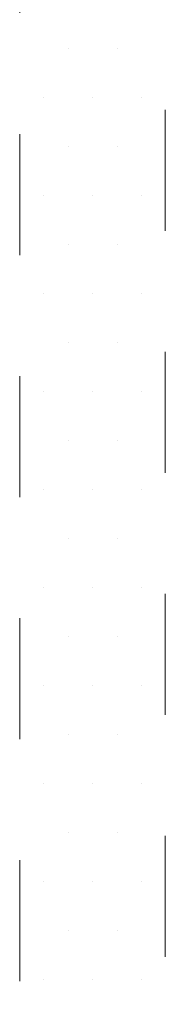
# Model space of a CAD drawing. Header units: millimetres. Extents: x -2274 to 12297, y -16157 to 26321.
# Tile 277 of 295: x -980 to -968, y -163 to -82. Entities that reach past the tile are written whole.
import ezdxf

# ---------------------------------------------------------------- set-up
doc = ezdxf.new("R2010")
doc.units = ezdxf.units.MM
doc.linetypes.add('4002', pattern=[2, 1, -1])
doc.layers.add('DO USU', color=7, linetype='Continuous', true_color=0x969696)
doc.layers.add('ISTN. BUD', color=253, linetype='Continuous', true_color=0x828282)

msp = doc.modelspace()

# ---------------------------------------------------------------- linework, layer by layer
at = {"layer": 'DO USU', "color": 253, "linetype": '4002', "lineweight": 13, "ltscale": 10}
for p, q in [((-968, -29), (-968, -275)), ((-980, -51), (-980, -313))]:
    msp.add_line(p, q, dxfattribs=at)
at = {"layer": 'ISTN. BUD', "color": 253, "linetype": 'Continuous', "lineweight": 13}
for p, q in [((-976.001, -83.972), (-976.001, -83.972)), ((-971.953, -83.972), (-971.953, -83.972)), ((-978.025, -88.02), (-978.025, -88.02)), ((-973.977, -88.02), (-973.977, -88.02)), ((-969.929, -88.02), (-969.929, -88.02)), ((-976.001, -92.068), (-976.001, -92.068)), ((-971.953, -92.068), (-971.953, -92.068)), ((-978.025, -96.116), (-978.025, -96.116)), ((-973.977, -96.116), (-973.977, -96.116)), ((-969.929, -96.116), (-969.929, -96.116)), ((-976.001, -100.165), (-976.001, -100.165)), ((-971.953, -100.165), (-971.953, -100.165)), ((-978.025, -104.213), (-978.025, -104.213)), ((-973.977, -104.213), (-973.977, -104.213)), ((-969.929, -104.213), (-969.929, -104.213)), ((-976.001, -108.261), (-976.001, -108.261)), ((-971.953, -108.261), (-971.953, -108.261)), ((-978.025, -112.309), (-978.025, -112.309)), ((-973.977, -112.309), (-973.977, -112.309)), ((-969.929, -112.309), (-969.929, -112.309)), ((-976.001, -116.357), (-976.001, -116.357)), ((-971.953, -116.357), (-971.953, -116.357)), ((-978.025, -120.405), (-978.025, -120.405)), ((-973.977, -120.405), (-973.977, -120.405)), ((-969.929, -120.405), (-969.929, -120.405)), ((-976.001, -124.453), (-976.001, -124.453)), ((-971.953, -124.453), (-971.953, -124.453)), ((-978.025, -128.501), (-978.025, -128.501)), ((-973.977, -128.501), (-973.977, -128.501)), ((-969.929, -128.501), (-969.929, -128.501)), ((-976.001, -132.55), (-976.001, -132.55)), ((-971.953, -132.55), (-971.953, -132.55)), ((-978.025, -136.598), (-978.025, -136.598)), ((-973.977, -136.598), (-973.977, -136.598)), ((-969.929, -136.598), (-969.929, -136.598)), ((-976.001, -140.646), (-976.001, -140.646)), ((-971.953, -140.646), (-971.953, -140.646)), ((-978.025, -144.694), (-978.025, -144.694)), ((-973.977, -144.694), (-973.977, -144.694)), ((-969.929, -144.694), (-969.929, -144.694)), ((-976.001, -148.742), (-976.001, -148.742)), ((-971.953, -148.742), (-971.953, -148.742)), ((-978.025, -152.79), (-978.025, -152.79)), ((-973.977, -152.79), (-973.977, -152.79)), ((-969.929, -152.79), (-969.929, -152.79)), ((-976.001, -156.838), (-976.001, -156.838)), ((-971.953, -156.838), (-971.953, -156.838)), ((-978.025, -160.886), (-978.025, -160.886)), ((-973.977, -160.886), (-973.977, -160.886)), ((-969.929, -160.886), (-969.929, -160.886))]:
    msp.add_line(p, q, dxfattribs=at)

doc.saveas('drawing.dxf')
